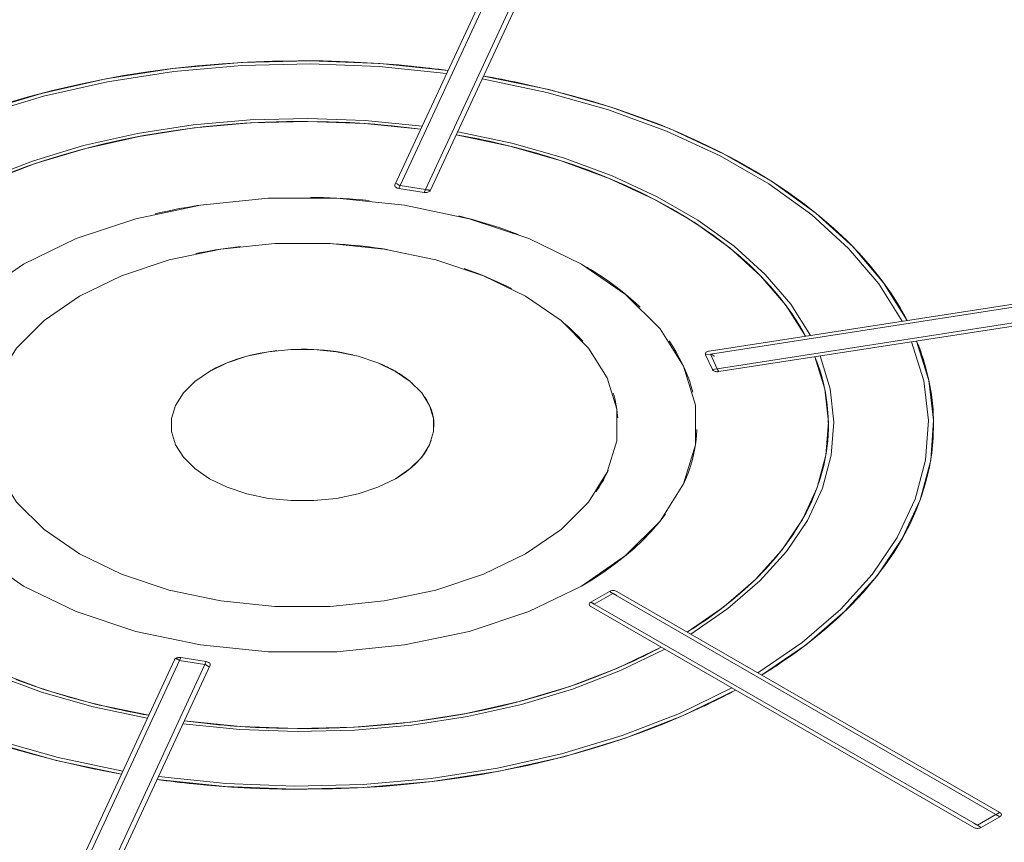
# Model space of a CAD drawing. Header units: millimetres. Extents: x 567 to 934, y -1 to 364.
# Tile 348 of 656: x 735.002 to 735.461, y 8.436 to 8.82. Entities that reach past the tile are written whole.
import ezdxf

# ---------------------------------------------------------------- set-up
doc = ezdxf.new("R2010")
doc.units = ezdxf.units.MM
doc.header["$MEASUREMENT"] = 0
doc.layers.add('G-IMPT', color=8, linetype='Continuous', lineweight=13)

msp = doc.modelspace()

# ---------------------------------------------------------------- linework, layer by layer
at = {"layer": 'G-IMPT', "lineweight": 5}
for p, q in [((735.24218, 8.88345), (735.17688, 8.74275)), ((735.24218, 8.88345), (735.17688, 8.74275)), ((735.17923, 8.74233), (735.24453, 8.88304)), ((735.25636, 8.88121), (735.19106, 8.7405)), ((735.19345, 8.74019), (735.25875, 8.88089)), ((735.25875, 8.88089), (735.19345, 8.74019)), ((735.17923, 8.74233), (735.17862, 8.74102)), ((735.17862, 8.74102), (735.19045, 8.73919)), ((735.19045, 8.73919), (735.17862, 8.74102)), ((735.17862, 8.74102), (735.19045, 8.73919)), ((735.19106, 8.7405), (735.17923, 8.74233)), ((735.19045, 8.73919), (735.19106, 8.7405)), ((735.56694, 8.70295), (735.32324, 8.66525)), ((735.56694, 8.70295), (735.32324, 8.66525)), ((735.32379, 8.66387), (735.56749, 8.70157)), ((735.57066, 8.69474), (735.32696, 8.65704)), ((735.32768, 8.65569), (735.57138, 8.69339)), ((735.57138, 8.69339), (735.32768, 8.65569)), ((735.32379, 8.66387), (735.32151, 8.66352)), ((735.32151, 8.66352), (735.32468, 8.65669)), ((735.32151, 8.66352), (735.32468, 8.65669)), ((735.32151, 8.66352), (735.32468, 8.65669)), ((735.32696, 8.65704), (735.32379, 8.66387)), ((735.32468, 8.65669), (735.32696, 8.65704)), ((735.27671, 8.55332), (735.26805, 8.54832)), ((735.27671, 8.55332), (735.26805, 8.54832)), ((735.27671, 8.55332), (735.26805, 8.54832)), ((735.26971, 8.54736), (735.27837, 8.55236)), ((735.27837, 8.55236), (735.27671, 8.55332)), ((735.27837, 8.55236), (735.45677, 8.44936)), ((735.45857, 8.45032), (735.28017, 8.55332)), ((735.45857, 8.45032), (735.28017, 8.55332)), ((735.26805, 8.54832), (735.26971, 8.54736)), ((735.26805, 8.54632), (735.44645, 8.44332)), ((735.44645, 8.44332), (735.26805, 8.54632)), ((735.44811, 8.44436), (735.26971, 8.54736)), ((735.07418, 8.52146), (735.00888, 8.38076)), ((735.00888, 8.38076), (735.07418, 8.52146)), ((735.01127, 8.38044), (735.07657, 8.52114)), ((735.07718, 8.52246), (735.07657, 8.52114)), ((735.07657, 8.52114), (735.0884, 8.51931)), ((735.08901, 8.52063), (735.07718, 8.52246)), ((735.08901, 8.52063), (735.07718, 8.52246)), ((735.08901, 8.52063), (735.07718, 8.52246)), ((735.0884, 8.51931), (735.08901, 8.52063)), ((735.0884, 8.51931), (735.0231, 8.37861)), ((735.02544, 8.37819), (735.09074, 8.51889)), ((735.02544, 8.37819), (735.09074, 8.51889)), ((735.45677, 8.44936), (735.44811, 8.44436)), ((735.44991, 8.44332), (735.45857, 8.44832)), ((735.44991, 8.44332), (735.45857, 8.44832)), ((735.44991, 8.44332), (735.45857, 8.44832)), ((735.45857, 8.44832), (735.45677, 8.44936)), ((735.44811, 8.44436), (735.44991, 8.44332))]:
    msp.add_line(p, q, dxfattribs=at)
for points in [[(735.20158, 8.79596), (735.16981, 8.79925), (735.1376, 8.80052), (735.10535, 8.79973), (735.07344, 8.79691), (735.04226, 8.79209), (735.01219, 8.78532), (734.98358, 8.77669), (734.95678, 8.7663), (734.93212, 8.75427)], [(735.20158, 8.79596), (735.19008, 8.79739), (735.1785, 8.79856), (735.16685, 8.79945), (735.15514, 8.80008), (735.1434, 8.80044), (735.13165, 8.80052), (735.11989, 8.80034), (735.10816, 8.79988), (735.09648, 8.79915), (735.08485, 8.79816), (735.07329, 8.79689), (735.06184, 8.79536), (735.0505, 8.79357), (735.0393, 8.79152), (735.02824, 8.78921), (735.01736, 8.78664), (735.00666, 8.78383), (734.99616, 8.78077)], [(735.20094, 8.79459), (735.16945, 8.79785), (735.13753, 8.7991), (735.10556, 8.79832), (735.07394, 8.79553), (735.04303, 8.79075), (735.01322, 8.78404), (734.98486, 8.77548), (734.9583, 8.76519), (734.93385, 8.75327)], [(735.20158, 8.79596), (735.19946, 8.79624), (735.19733, 8.79652), (735.1952, 8.79679), (735.19307, 8.79704), (735.19094, 8.79729), (735.1888, 8.79753), (735.18666, 8.79776), (735.18452, 8.79799), (735.18237, 8.7982)], [(735.41303, 8.67914), (735.40218, 8.69652), (735.38809, 8.7131), (735.37094, 8.7287), (735.35093, 8.74311), (735.3283, 8.75618), (735.30334, 8.76773), (735.27633, 8.77763), (735.2476, 8.78576), (735.2175, 8.79203)], [(735.4154, 8.67951), (735.4118, 8.68597), (735.40776, 8.69235), (735.40328, 8.69862), (735.39837, 8.70479), (735.39303, 8.71084), (735.38728, 8.71676), (735.38113, 8.72254), (735.37458, 8.72818), (735.36764, 8.73366), (735.36033, 8.73897), (735.35266, 8.74412), (735.34464, 8.74908), (735.33628, 8.75385), (735.32759, 8.75843), (735.3186, 8.7628), (735.30931, 8.76696), (735.29974, 8.7709), (735.28991, 8.77462), (735.27982, 8.77811), (735.2695, 8.78137), (735.25897, 8.78438), (735.24823, 8.78714), (735.23731, 8.78966), (735.22623, 8.79192), (735.21814, 8.7934)], [(735.4154, 8.67951), (735.40445, 8.69704), (735.39024, 8.71378), (735.37294, 8.72951), (735.35276, 8.74405), (735.32993, 8.75723), (735.30474, 8.76889), (735.27749, 8.77887), (735.24851, 8.78708), (735.21814, 8.7934)], [(735.23671, 8.78979), (735.23467, 8.79023), (735.23262, 8.79065), (735.23057, 8.79107), (735.22851, 8.79148), (735.22644, 8.79188), (735.22438, 8.79227), (735.2223, 8.79266), (735.22022, 8.79303), (735.21814, 8.7934)], [(735.18953, 8.76999), (735.16306, 8.77266), (735.13625, 8.77365), (735.10941, 8.77296), (735.08285, 8.7706), (735.0569, 8.76658), (735.03186, 8.76097), (735.00801, 8.75381), (734.98565, 8.74521), (734.96504, 8.73526)], [(735.18889, 8.76862), (735.1627, 8.77126), (735.13617, 8.77224), (735.10962, 8.77155), (735.08335, 8.76921), (735.05767, 8.76524), (735.03289, 8.75968), (735.0093, 8.75261), (734.98717, 8.7441), (734.96678, 8.73426)], [(734.99745, 8.74831), (735.0057, 8.75136), (735.01415, 8.75422), (735.02279, 8.75689), (735.03161, 8.75935), (735.0406, 8.7616), (735.04973, 8.76365), (735.059, 8.76549), (735.06839, 8.76711), (735.07788, 8.76851), (735.08746, 8.76969), (735.09711, 8.77065), (735.10683, 8.77138), (735.11659, 8.77189), (735.12637, 8.77218), (735.13617, 8.77224), (735.14596, 8.77207), (735.15573, 8.77168), (735.16547, 8.77106), (735.17516, 8.77022), (735.18478, 8.76915), (735.18889, 8.76862)], [(735.18889, 8.76862), (735.18624, 8.76897), (735.18358, 8.7693), (735.18092, 8.76961), (735.17825, 8.7699), (735.17557, 8.77017), (735.17289, 8.77043), (735.17021, 8.77068), (735.16752, 8.7709), (735.16482, 8.77111)], [(735.20545, 8.76606), (735.21476, 8.7643), (735.22394, 8.76232), (735.23298, 8.76014), (735.24186, 8.75774), (735.25056, 8.75515), (735.25908, 8.75235), (735.2674, 8.74936), (735.2755, 8.74619), (735.28338, 8.74282), (735.29101, 8.73928), (735.2984, 8.73556), (735.30552, 8.73168), (735.31237, 8.72763), (735.31893, 8.72343), (735.3252, 8.71909), (735.33116, 8.7146), (735.33681, 8.70997), (735.34213, 8.70522), (735.34711, 8.70035), (735.35176, 8.69537), (735.35605, 8.69029), (735.36, 8.68511), (735.36357, 8.67985), (735.36679, 8.6745), (735.36805, 8.67218)], [(735.22845, 8.76126), (735.22593, 8.76186), (735.22341, 8.76244), (735.22088, 8.76301), (735.21833, 8.76356), (735.21577, 8.76409), (735.21321, 8.76461), (735.21063, 8.76511), (735.20805, 8.76559), (735.20545, 8.76606)], [(735.36805, 8.67218), (735.35891, 8.6866), (735.34712, 8.70035), (735.33281, 8.71329), (735.31616, 8.72525), (735.29736, 8.7361), (735.27664, 8.74571), (735.25424, 8.75397), (735.23041, 8.76078), (735.20545, 8.76606)], [(735.37042, 8.67255), (735.36119, 8.68712), (735.34927, 8.70102), (735.33482, 8.7141), (735.31799, 8.72619), (735.29899, 8.73716), (735.27805, 8.74687), (735.2554, 8.75522), (735.23132, 8.7621), (735.20609, 8.76743)], [(735.17688, 8.74275), (735.17681, 8.74251), (735.17681, 8.74226), (735.17688, 8.74202), (735.17703, 8.74179), (735.17724, 8.74158), (735.17752, 8.74139), (735.17785, 8.74123), (735.17821, 8.7411), (735.17862, 8.74102)], [(735.17688, 8.74275), (735.17681, 8.74251), (735.17681, 8.74226), (735.17688, 8.74202), (735.17703, 8.74179), (735.17724, 8.74158), (735.17752, 8.74139), (735.17785, 8.74123), (735.17821, 8.7411), (735.17862, 8.74102)], [(735.17752, 8.74339), (735.17752, 8.74337), (735.17756, 8.74335), (735.17761, 8.74331), (735.17768, 8.74326), (735.17775, 8.74321), (735.17783, 8.74316), (735.17791, 8.74311), (735.17799, 8.74306), (735.17806, 8.74302), (735.17813, 8.74297), (735.17819, 8.74294), (735.17825, 8.7429), (735.1783, 8.74287), (735.17835, 8.74284), (735.17839, 8.74282), (735.17843, 8.74279), (735.17847, 8.74277), (735.1785, 8.74275), (735.17853, 8.74273), (735.17856, 8.74272), (735.17858, 8.7427), (735.17861, 8.74269), (735.17863, 8.74267), (735.17865, 8.74266), (735.17867, 8.74265), (735.17869, 8.74264), (735.17871, 8.74263), (735.17872, 8.74262), (735.17874, 8.74261), (735.17875, 8.7426), (735.17876, 8.74259), (735.17878, 8.74259), (735.17879, 8.74258), (735.1788, 8.74257), (735.17881, 8.74257), (735.17882, 8.74256), (735.17883, 8.74255), (735.17884, 8.74255), (735.17885, 8.74254), (735.17886, 8.74254), (735.17886, 8.74253), (735.17887, 8.74253), (735.17888, 8.74253), (735.17889, 8.74252), (735.17889, 8.74252), (735.1789, 8.74251), (735.1789, 8.74251), (735.17891, 8.74251), (735.17892, 8.7425), (735.17892, 8.7425), (735.17893, 8.7425), (735.17893, 8.7425), (735.17894, 8.74249), (735.17894, 8.74249), (735.17895, 8.74249), (735.17895, 8.74248), (735.17895, 8.74248), (735.17896, 8.74248), (735.17896, 8.74248), (735.17897, 8.74247), (735.17897, 8.74247), (735.17897, 8.74247), (735.17898, 8.74247), (735.17898, 8.74247), (735.17898, 8.74246), (735.17899, 8.74246), (735.17899, 8.74246), (735.17899, 8.74246), (735.179, 8.74246), (735.179, 8.74246), (735.179, 8.74245), (735.179, 8.74245), (735.17901, 8.74245), (735.17901, 8.74245), (735.17901, 8.74245), (735.17901, 8.74245), (735.17902, 8.74245), (735.17902, 8.74244), (735.17902, 8.74244), (735.17902, 8.74244), (735.17903, 8.74244), (735.17903, 8.74244), (735.17903, 8.74244), (735.17903, 8.74244), (735.17903, 8.74244), (735.17904, 8.74243), (735.17904, 8.74243), (735.17904, 8.74243), (735.17904, 8.74243), (735.17904, 8.74243), (735.17907, 8.74241), (735.17909, 8.7424), (735.17911, 8.74239), (735.17912, 8.74239), (735.17913, 8.74238), (735.17914, 8.74238), (735.17915, 8.74237), (735.17915, 8.74237), (735.17916, 8.74236), (735.17917, 8.74236), (735.17917, 8.74236), (735.17918, 8.74235), (735.17918, 8.74235)], [(735.19045, 8.73919), (735.19087, 8.73915), (735.19129, 8.73915), (735.19171, 8.73919), (735.19212, 8.73927), (735.19249, 8.7394), (735.19281, 8.73956), (735.19309, 8.73975), (735.1933, 8.73996), (735.19345, 8.74019)], [(735.19045, 8.73919), (735.19087, 8.73915), (735.19129, 8.73915), (735.19171, 8.73919), (735.19212, 8.73927), (735.19249, 8.7394), (735.19281, 8.73956), (735.19309, 8.73975), (735.1933, 8.73996), (735.19345, 8.74019)], [(735.19106, 8.7405), (735.19106, 8.7405), (735.19107, 8.7405), (735.19108, 8.7405), (735.19109, 8.7405), (735.1911, 8.7405), (735.19111, 8.7405), (735.19112, 8.74049), (735.19113, 8.74049), (735.19115, 8.74049), (735.19116, 8.74049), (735.19118, 8.74048), (735.19121, 8.74048), (735.19125, 8.74047), (735.19125, 8.74047), (735.19125, 8.74047), (735.19126, 8.74047), (735.19126, 8.74047), (735.19126, 8.74047), (735.19126, 8.74047), (735.19127, 8.74047), (735.19127, 8.74047), (735.19127, 8.74047), (735.19128, 8.74047), (735.19128, 8.74047), (735.19128, 8.74047), (735.19129, 8.74047), (735.19129, 8.74047), (735.19129, 8.74047), (735.1913, 8.74047), (735.1913, 8.74047), (735.1913, 8.74047), (735.19131, 8.74047), (735.19131, 8.74047), (735.19131, 8.74046), (735.19132, 8.74046), (735.19132, 8.74046), (735.19133, 8.74046), (735.19133, 8.74046), (735.19134, 8.74046), (735.19134, 8.74046), (735.19134, 8.74046), (735.19135, 8.74046), (735.19135, 8.74046), (735.19136, 8.74046), (735.19137, 8.74046), (735.19137, 8.74046), (735.19138, 8.74046), (735.19138, 8.74045), (735.19139, 8.74045), (735.1914, 8.74045), (735.1914, 8.74045), (735.19141, 8.74045), (735.19142, 8.74045), (735.19142, 8.74045), (735.19143, 8.74045), (735.19144, 8.74045), (735.19145, 8.74044), (735.19146, 8.74044), (735.19147, 8.74044), (735.19148, 8.74044), (735.19149, 8.74044), (735.1915, 8.74044), (735.19151, 8.74044), (735.19152, 8.74043), (735.19153, 8.74043), (735.19154, 8.74043), (735.19156, 8.74043), (735.19157, 8.74043), (735.19158, 8.74042), (735.1916, 8.74042), (735.19162, 8.74042), (735.19163, 8.74042), (735.19165, 8.74041), (735.19167, 8.74041), (735.19169, 8.74041), (735.19171, 8.7404), (735.19174, 8.7404), (735.19176, 8.7404), (735.19179, 8.74039), (735.19182, 8.74039), (735.19185, 8.74038), (735.19188, 8.74038), (735.19192, 8.74037), (735.19196, 8.74037), (735.192, 8.74036), (735.19205, 8.74036), (735.1921, 8.74035), (735.19215, 8.74034), (735.19222, 8.74033), (735.19228, 8.74032), (735.19235, 8.74031), (735.19243, 8.7403), (735.19252, 8.74029), (735.19262, 8.74028), (735.19272, 8.74026), (735.19283, 8.74025), (735.19295, 8.74023), (735.19306, 8.74022), (735.19318, 8.74021), (735.19328, 8.7402), (735.19337, 8.74019), (735.19342, 8.74019), (735.19345, 8.74019)], [(735.26372, 8.55582), (735.2843, 8.56999), (735.30031, 8.586), (735.31126, 8.60337), (735.31683, 8.62158), (735.31683, 8.64007), (735.31126, 8.65828), (735.30031, 8.67565), (735.2843, 8.69166), (735.26372, 8.70582), (735.23919, 8.71771), (735.21145, 8.72695), (735.18136, 8.73328), (735.14982, 8.73649), (735.1178, 8.73649), (735.08626, 8.73328), (735.05617, 8.72695), (735.02844, 8.71771), (735.00391, 8.70582)], [(735.16478, 8.73537), (735.16178, 8.73565), (735.15876, 8.73591), (735.15574, 8.73613), (735.15272, 8.73633), (735.14969, 8.73649), (735.14665, 8.73663), (735.14361, 8.73674), (735.14057, 8.73682), (735.13753, 8.73687)], [(735.08748, 8.73346), (735.08496, 8.73307), (735.08246, 8.73266), (735.07996, 8.73223), (735.07748, 8.73178), (735.075, 8.73131), (735.07254, 8.73082), (735.07009, 8.73031), (735.06765, 8.72977), (735.06523, 8.72922)], [(735.23427, 8.71963), (735.23133, 8.72071), (735.22836, 8.72177), (735.22535, 8.72278), (735.22231, 8.72377), (735.21924, 8.72472), (735.21614, 8.72564), (735.21301, 8.72653), (735.20985, 8.72738), (735.20666, 8.7282)], [(735.23774, 8.57082), (735.2542, 8.58215), (735.26701, 8.59496), (735.27577, 8.60886), (735.28022, 8.62343), (735.28022, 8.63822), (735.27577, 8.65279), (735.26701, 8.66668), (735.2542, 8.67949), (735.23774, 8.69082), (735.21811, 8.70033), (735.19592, 8.70773), (735.17185, 8.71279), (735.14662, 8.71535), (735.121, 8.71535), (735.09577, 8.71279), (735.0717, 8.70773), (735.04951, 8.70033), (735.02989, 8.69082)], [(735.10487, 8.71402), (735.10253, 8.71373), (735.1002, 8.71343), (735.09788, 8.7131), (735.09557, 8.71275), (735.09327, 8.71239), (735.09098, 8.71199), (735.0887, 8.71158), (735.08644, 8.71115), (735.08418, 8.71069)], [(735.17323, 8.71257), (735.17047, 8.713), (735.16769, 8.71339), (735.1649, 8.71376), (735.1621, 8.71409), (735.15929, 8.71439), (735.15647, 8.71466), (735.15364, 8.7149), (735.15081, 8.71511), (735.14797, 8.71528)], [(735.00391, 8.70582), (734.98332, 8.69166), (734.96731, 8.67565), (734.95636, 8.65828), (734.9508, 8.64007), (734.9508, 8.62158), (734.95636, 8.60337), (734.96731, 8.586), (734.98332, 8.56999), (735.00391, 8.55582), (735.02844, 8.54394), (735.05617, 8.5347), (735.08626, 8.52837), (735.1178, 8.52516), (735.14982, 8.52516), (735.18136, 8.52837), (735.21145, 8.5347), (735.23919, 8.54394), (735.26372, 8.55582)], [(735.23122, 8.69437), (735.22891, 8.69552), (735.22656, 8.69665), (735.22417, 8.69775), (735.22174, 8.69882), (735.21927, 8.69986), (735.21676, 8.70087), (735.21422, 8.70185), (735.21165, 8.7028), (735.20904, 8.70372)], [(735.26887, 8.70273), (735.26858, 8.70291), (735.2683, 8.70308), (735.26802, 8.70326), (735.26773, 8.70343), (735.26745, 8.70361), (735.26716, 8.70378), (735.26687, 8.70396), (735.26658, 8.70413), (735.2663, 8.7043)], [(735.29106, 8.68567), (735.28889, 8.68769), (735.28665, 8.68968), (735.28433, 8.69164), (735.28193, 8.69357), (735.27946, 8.69547), (735.27692, 8.69733), (735.27431, 8.69917), (735.27162, 8.70096), (735.26887, 8.70273)], [(735.02989, 8.69082), (735.01342, 8.67949), (735.00061, 8.66668), (734.99185, 8.65279), (734.9874, 8.63822), (734.9874, 8.62343), (734.99185, 8.60886), (735.00061, 8.59496), (735.01342, 8.58215), (735.02989, 8.57082), (735.04951, 8.56132), (735.0717, 8.55392), (735.09577, 8.54886), (735.121, 8.54629), (735.14662, 8.54629), (735.17185, 8.54886), (735.19592, 8.55392), (735.21811, 8.56132), (735.23774, 8.57082)], [(735.4154, 8.67951), (735.41476, 8.68071), (735.41412, 8.68191), (735.41345, 8.68311), (735.41277, 8.6843), (735.41208, 8.6855), (735.41137, 8.68668), (735.41065, 8.68787), (735.40991, 8.68905), (735.40915, 8.69023)], [(735.36805, 8.67218), (735.36724, 8.67368), (735.3664, 8.67518), (735.36554, 8.67666), (735.36464, 8.67814), (735.36372, 8.67962), (735.36277, 8.68109), (735.36179, 8.68255), (735.36078, 8.68401), (735.35974, 8.68546)], [(735.26429, 8.66988), (735.26345, 8.6708), (735.26259, 8.67171), (735.26171, 8.67262), (735.26082, 8.67353), (735.2599, 8.67442), (735.25896, 8.67531), (735.25801, 8.6762), (735.25703, 8.67707), (735.25604, 8.67794)], [(735.3156, 8.64613), (735.31485, 8.64884), (735.31398, 8.65155), (735.31299, 8.65424), (735.31188, 8.65691), (735.31065, 8.65956), (735.3093, 8.6622), (735.30783, 8.66482), (735.30625, 8.66741), (735.30455, 8.66998)], [(735.3459, 8.51537), (735.36654, 8.52949), (735.38437, 8.54483), (735.39919, 8.5612), (735.41081, 8.57841), (735.41909, 8.59625), (735.42393, 8.61451), (735.42528, 8.63297), (735.42312, 8.6514), (735.41747, 8.66958)], [(735.34763, 8.51437), (735.35553, 8.5194), (735.36307, 8.52461), (735.37024, 8.52999), (735.37704, 8.53553), (735.38344, 8.54122), (735.38945, 8.54706), (735.39505, 8.55303), (735.40023, 8.55912), (735.40498, 8.56533), (735.4093, 8.57164), (735.41318, 8.57805), (735.41661, 8.58454), (735.41959, 8.59111), (735.42211, 8.59774), (735.42417, 8.60442), (735.42577, 8.61114), (735.4269, 8.6179), (735.42756, 8.62468), (735.42775, 8.63146), (735.42747, 8.63825), (735.42672, 8.64502), (735.4255, 8.65177), (735.42382, 8.65849), (735.42167, 8.66517), (735.41983, 8.66995)], [(735.34763, 8.51437), (735.36846, 8.52861), (735.38646, 8.54408), (735.40141, 8.5606), (735.41313, 8.57797), (735.42149, 8.59597), (735.42637, 8.61439), (735.42773, 8.63301), (735.42554, 8.6516), (735.41983, 8.66995)], [(735.42371, 8.65886), (735.42335, 8.6601), (735.42296, 8.66134), (735.42256, 8.66257), (735.42215, 8.66381), (735.42172, 8.66504), (735.42127, 8.66627), (735.42081, 8.6675), (735.42033, 8.66872), (735.41983, 8.66995)], [(735.17711, 8.60582), (735.18398, 8.61055), (735.18931, 8.61588), (735.19296, 8.62167), (735.19482, 8.62774), (735.19482, 8.63391), (735.19296, 8.63998), (735.18931, 8.64577), (735.18398, 8.6511), (735.17711, 8.65582), (735.16894, 8.65979), (735.15969, 8.66287), (735.14966, 8.66498), (735.13915, 8.66605), (735.12848, 8.66605), (735.11796, 8.66498), (735.10793, 8.66287), (735.09869, 8.65979), (735.09051, 8.65582)], [(735.12185, 8.6655), (735.11795, 8.66497), (735.11412, 8.6643), (735.11037, 8.66349), (735.10672, 8.66253), (735.10319, 8.66144), (735.09979, 8.66022), (735.09653, 8.65887), (735.09344, 8.65741), (735.09051, 8.65582)], [(735.15727, 8.66348), (735.15471, 8.66406), (735.15211, 8.66456), (735.14947, 8.665), (735.14681, 8.66537), (735.14411, 8.66568), (735.14139, 8.66591), (735.13866, 8.66607), (735.13592, 8.66616), (735.13318, 8.66618)], [(735.37249, 8.66262), (735.3745, 8.65709), (735.37613, 8.65151), (735.37737, 8.6459), (735.37822, 8.64026), (735.37867, 8.63461), (735.37874, 8.62896), (735.37842, 8.6233), (735.3777, 8.61766), (735.37659, 8.61204), (735.3751, 8.60645), (735.37322, 8.6009), (735.37095, 8.5954), (735.36831, 8.58995), (735.36529, 8.58457), (735.3619, 8.57926), (735.35815, 8.57404), (735.35403, 8.5689), (735.34957, 8.56387), (735.34476, 8.55894), (735.33961, 8.55413), (735.33413, 8.54944), (735.32834, 8.54488), (735.32223, 8.54045), (735.31582, 8.53618), (735.31297, 8.53438)], [(735.31297, 8.53438), (735.33002, 8.54616), (735.34475, 8.55894), (735.35701, 8.57256), (735.36663, 8.58686), (735.37351, 8.60169), (735.37756, 8.61685), (735.37875, 8.63219), (735.37705, 8.6475), (735.37249, 8.66262)], [(735.31471, 8.53338), (735.33194, 8.54528), (735.34684, 8.55819), (735.35923, 8.57196), (735.36895, 8.58642), (735.37591, 8.6014), (735.38, 8.61673), (735.3812, 8.63223), (735.37948, 8.64771), (735.37486, 8.66299)], [(735.32324, 8.66525), (735.32284, 8.66517), (735.32247, 8.66505), (735.32214, 8.66489), (735.32187, 8.6647), (735.32166, 8.66448), (735.32151, 8.66425), (735.32144, 8.66401), (735.32144, 8.66376), (735.32151, 8.66352)], [(735.32324, 8.66525), (735.32284, 8.66517), (735.32247, 8.66505), (735.32214, 8.66489), (735.32187, 8.6647), (735.32166, 8.66448), (735.32151, 8.66425), (735.32144, 8.66401), (735.32144, 8.66376), (735.32151, 8.66352)], [(735.32561, 8.66289), (735.3256, 8.6629), (735.32557, 8.66293), (735.32552, 8.66297), (735.32545, 8.66301), (735.32537, 8.66306), (735.32529, 8.66312), (735.32521, 8.66317), (735.32514, 8.66321), (735.32506, 8.66326), (735.325, 8.6633), (735.32494, 8.66334), (735.32488, 8.66337), (735.32483, 8.6634), (735.32478, 8.66343), (735.32474, 8.66346), (735.3247, 8.66348), (735.32466, 8.6635), (735.32463, 8.66352), (735.3246, 8.66354), (735.32457, 8.66356), (735.32454, 8.66357), (735.32452, 8.66359), (735.3245, 8.6636), (735.32448, 8.66361), (735.32446, 8.66362), (735.32444, 8.66364), (735.32442, 8.66365), (735.3244, 8.66365), (735.32439, 8.66366), (735.32438, 8.66367), (735.32436, 8.66368), (735.32435, 8.66369), (735.32434, 8.66369), (735.32433, 8.6637), (735.32432, 8.66371), (735.32431, 8.66371), (735.3243, 8.66372), (735.32429, 8.66372), (735.32428, 8.66373), (735.32427, 8.66373), (735.32426, 8.66374), (735.32426, 8.66374), (735.32425, 8.66375), (735.32424, 8.66375), (735.32423, 8.66375), (735.32423, 8.66376), (735.32422, 8.66376), (735.32422, 8.66377), (735.32421, 8.66377), (735.32421, 8.66377), (735.3242, 8.66378), (735.32419, 8.66378), (735.32419, 8.66378), (735.32419, 8.66378), (735.32418, 8.66379), (735.32418, 8.66379), (735.32417, 8.66379), (735.32417, 8.66379), (735.32416, 8.6638), (735.32416, 8.6638), (735.32416, 8.6638), (735.32415, 8.6638), (735.32415, 8.6638), (735.32415, 8.66381), (735.32414, 8.66381), (735.32414, 8.66381), (735.32414, 8.66381), (735.32413, 8.66381), (735.32413, 8.66382), (735.32413, 8.66382), (735.32412, 8.66382), (735.32412, 8.66382), (735.32412, 8.66382), (735.32412, 8.66382), (735.32411, 8.66382), (735.32411, 8.66383), (735.32411, 8.66383), (735.32411, 8.66383), (735.3241, 8.66383), (735.3241, 8.66383), (735.3241, 8.66383), (735.3241, 8.66383), (735.3241, 8.66384), (735.32409, 8.66384), (735.32409, 8.66384), (735.32409, 8.66384), (735.32409, 8.66384), (735.32409, 8.66384), (735.32408, 8.66384), (735.32408, 8.66384), (735.32406, 8.66386), (735.32404, 8.66387), (735.32402, 8.66388), (735.32401, 8.66389), (735.324, 8.66389), (735.32399, 8.6639), (735.32398, 8.6639), (735.32397, 8.66391), (735.32397, 8.66391), (735.32396, 8.66391), (735.32395, 8.66392), (735.32395, 8.66392), (735.32394, 8.66392)], [(735.37679, 8.64873), (735.37643, 8.65028), (735.37604, 8.65184), (735.37562, 8.65339), (735.37518, 8.65493), (735.3747, 8.65648), (735.37419, 8.65802), (735.37365, 8.65956), (735.37309, 8.66109), (735.37249, 8.66262)], [(735.17878, 8.65482), (735.17778, 8.65544), (735.17675, 8.65603), (735.17569, 8.65662), (735.17462, 8.65719), (735.17351, 8.65774), (735.17239, 8.65828), (735.17125, 8.65881), (735.17008, 8.65931), (735.16889, 8.6598)], [(735.09051, 8.65582), (735.08365, 8.6511), (735.07831, 8.64577), (735.07466, 8.63998), (735.07281, 8.63391), (735.07281, 8.62774), (735.07466, 8.62167), (735.07831, 8.61588), (735.08365, 8.61055), (735.09051, 8.60582), (735.09869, 8.60186), (735.10793, 8.59878), (735.11796, 8.59667), (735.12848, 8.5956), (735.13915, 8.5956), (735.14966, 8.59667), (735.15969, 8.59878), (735.16894, 8.60186), (735.17711, 8.60582)], [(735.18509, 8.65015), (735.18446, 8.6507), (735.18381, 8.65124), (735.18314, 8.65178), (735.18245, 8.6523), (735.18175, 8.65282), (735.18103, 8.65334), (735.1803, 8.65384), (735.17955, 8.65434), (735.17878, 8.65482)], [(735.32468, 8.65669), (735.32483, 8.65646), (735.32504, 8.65625), (735.32531, 8.65606), (735.32564, 8.6559), (735.32601, 8.65577), (735.32641, 8.65569), (735.32683, 8.65565), (735.32726, 8.65565), (735.32768, 8.65569)], [(735.32468, 8.65669), (735.32483, 8.65646), (735.32504, 8.65625), (735.32531, 8.65606), (735.32564, 8.6559), (735.32601, 8.65577), (735.32641, 8.65569), (735.32683, 8.65565), (735.32726, 8.65565), (735.32768, 8.65569)], [(735.32696, 8.65704), (735.32696, 8.65704), (735.32696, 8.65703), (735.32696, 8.65703), (735.32696, 8.65702), (735.32697, 8.65702), (735.32697, 8.65701), (735.32697, 8.65701), (735.32698, 8.657), (735.32698, 8.65699), (735.32699, 8.65698), (735.32699, 8.65697), (735.327, 8.65695), (735.32701, 8.65693), (735.32701, 8.65693), (735.32701, 8.65693), (735.32701, 8.65693), (735.32701, 8.65693), (735.32701, 8.65692), (735.32701, 8.65692), (735.32701, 8.65692), (735.32701, 8.65692), (735.32701, 8.65692), (735.32702, 8.65692), (735.32702, 8.65691), (735.32702, 8.65691), (735.32702, 8.65691), (735.32702, 8.65691), (735.32702, 8.65691), (735.32702, 8.6569), (735.32702, 8.6569), (735.32702, 8.6569), (735.32702, 8.6569), (735.32702, 8.6569), (735.32703, 8.65689), (735.32703, 8.65689), (735.32703, 8.65689), (735.32703, 8.65689), (735.32703, 8.65688), (735.32703, 8.65688), (735.32703, 8.65688), (735.32703, 8.65688), (735.32704, 8.65687), (735.32704, 8.65687), (735.32704, 8.65687), (735.32704, 8.65686), (735.32704, 8.65686), (735.32704, 8.65686), (735.32704, 8.65685), (735.32705, 8.65685), (735.32705, 8.65685), (735.32705, 8.65684), (735.32705, 8.65684), (735.32705, 8.65683), (735.32706, 8.65683), (735.32706, 8.65683), (735.32706, 8.65682), (735.32706, 8.65682), (735.32706, 8.65681), (735.32707, 8.65681), (735.32707, 8.6568), (735.32707, 8.6568), (735.32708, 8.65679), (735.32708, 8.65678), (735.32708, 8.65678), (735.32708, 8.65677), (735.32709, 8.65676), (735.32709, 8.65675), (735.3271, 8.65675), (735.3271, 8.65674), (735.3271, 8.65673), (735.32711, 8.65672), (735.32711, 8.65671), (735.32712, 8.6567), (735.32712, 8.65669), (735.32713, 8.65668), (735.32714, 8.65666), (735.32714, 8.65665), (735.32715, 8.65664), (735.32716, 8.65662), (735.32717, 8.6566), (735.32717, 8.65659), (735.32718, 8.65657), (735.32719, 8.65655), (735.3272, 8.65652), (735.32722, 8.6565), (735.32723, 8.65647), (735.32724, 8.65644), (735.32726, 8.65641), (735.32728, 8.65638), (735.3273, 8.65634), (735.32732, 8.6563), (735.32734, 8.65625), (735.32737, 8.6562), (735.3274, 8.65615), (735.32743, 8.65609), (735.32746, 8.65603), (735.3275, 8.65596), (735.32753, 8.6559), (735.32757, 8.65583), (735.32761, 8.65578), (735.32764, 8.65573), (735.32766, 8.6557), (735.32768, 8.65569)], [(735.19503, 8.62983), (735.19504, 8.63142), (735.19493, 8.63301), (735.1947, 8.6346), (735.19434, 8.63618), (735.19387, 8.63775), (735.19326, 8.6393), (735.19254, 8.64084), (735.1917, 8.64235), (735.19075, 8.64384)], [(735.28067, 8.63416), (735.28056, 8.63545), (735.28043, 8.63673), (735.28025, 8.63802), (735.28005, 8.6393), (735.27981, 8.64058), (735.27953, 8.64186), (735.27923, 8.64314), (735.27889, 8.64441), (735.27851, 8.64568)], [(735.31094, 8.60267), (735.31221, 8.60551), (735.31336, 8.60836), (735.31436, 8.61123), (735.31523, 8.61411), (735.31596, 8.61701), (735.31655, 8.61992), (735.317, 8.62283), (735.31731, 8.62575), (735.31749, 8.62868)], [(735.17711, 8.60582), (735.17981, 8.60748), (735.18232, 8.60924), (735.18462, 8.61109), (735.18671, 8.61302), (735.18859, 8.61502), (735.19024, 8.61708), (735.19165, 8.61921), (735.19282, 8.62138), (735.19375, 8.62359)], [(735.27051, 8.59966), (735.27124, 8.60076), (735.27195, 8.60186), (735.27263, 8.60296), (735.27329, 8.60408), (735.27392, 8.60519), (735.27452, 8.60631), (735.27509, 8.60744), (735.27564, 8.60857), (735.27616, 8.60971)], [(734.89721, 8.5891), (734.90644, 8.57453), (734.91835, 8.56063), (734.93281, 8.54755), (734.94964, 8.53546), (734.96863, 8.52449), (734.98958, 8.51477), (735.01223, 8.50643), (735.03631, 8.49955), (735.06154, 8.49422)], [(734.89957, 8.58946), (734.90872, 8.57505), (734.92051, 8.5613), (734.93482, 8.54836), (734.95147, 8.5364), (734.97026, 8.52554), (734.99098, 8.51593), (735.01339, 8.50767), (735.03721, 8.50086), (735.06217, 8.49559)], [(735.26372, 8.55582), (735.26912, 8.55908), (735.27428, 8.56246), (735.27918, 8.56597), (735.28383, 8.5696), (735.2882, 8.57333), (735.29229, 8.57717), (735.29609, 8.58111), (735.29961, 8.58514), (735.30282, 8.58925)], [(734.85223, 8.58214), (734.86317, 8.56461), (734.87738, 8.54787), (734.89468, 8.53214), (734.91487, 8.51759), (734.93769, 8.50442), (734.96288, 8.49276), (734.99014, 8.48277), (735.01912, 8.47457), (735.04949, 8.46825)], [(734.8546, 8.5825), (734.86545, 8.56513), (734.87954, 8.54854), (734.89669, 8.53295), (734.9167, 8.51853), (734.93932, 8.50547), (734.96429, 8.49392), (734.9913, 8.48402), (735.02002, 8.47588), (735.05012, 8.46962)], [(735.28017, 8.55332), (735.27984, 8.55348), (735.27947, 8.55361), (735.27907, 8.55369), (735.27865, 8.55373), (735.27823, 8.55373), (735.27781, 8.55369), (735.2774, 8.55361), (735.27703, 8.55348), (735.27671, 8.55332)], [(735.28017, 8.55332), (735.27984, 8.55348), (735.27947, 8.55361), (735.27907, 8.55369), (735.27865, 8.55373), (735.27823, 8.55373), (735.27781, 8.55369), (735.2774, 8.55361), (735.27703, 8.55348), (735.27671, 8.55332)], [(735.28017, 8.55132), (735.28017, 8.55134), (735.28013, 8.55136), (735.28008, 8.5514), (735.28001, 8.55145), (735.27994, 8.5515), (735.27986, 8.55155), (735.27978, 8.5516), (735.2797, 8.55165), (735.27963, 8.55169), (735.27956, 8.55174), (735.2795, 8.55177), (735.27944, 8.55181), (735.27939, 8.55184), (735.27934, 8.55187), (735.2793, 8.55189), (735.27926, 8.55192), (735.27922, 8.55194), (735.27919, 8.55196), (735.27916, 8.55198), (735.27913, 8.55199), (735.27911, 8.55201), (735.27908, 8.55202), (735.27906, 8.55204), (735.27904, 8.55205), (735.27902, 8.55206), (735.279, 8.55207), (735.27898, 8.55208), (735.27897, 8.55209), (735.27895, 8.5521), (735.27894, 8.55211), (735.27893, 8.55212), (735.27891, 8.55212), (735.2789, 8.55213), (735.27889, 8.55214), (735.27888, 8.55214), (735.27887, 8.55215), (735.27886, 8.55216), (735.27885, 8.55216), (735.27884, 8.55217), (735.27883, 8.55217), (735.27883, 8.55218), (735.27882, 8.55218), (735.27881, 8.55218), (735.2788, 8.55219), (735.2788, 8.55219), (735.27879, 8.5522), (735.27879, 8.5522), (735.27878, 8.5522), (735.27877, 8.55221), (735.27877, 8.55221), (735.27876, 8.55221), (735.27876, 8.55221), (735.27875, 8.55222), (735.27875, 8.55222), (735.27874, 8.55222), (735.27874, 8.55223), (735.27874, 8.55223), (735.27873, 8.55223), (735.27873, 8.55223), (735.27872, 8.55224), (735.27872, 8.55224), (735.27872, 8.55224), (735.27871, 8.55224), (735.27871, 8.55224), (735.27871, 8.55225), (735.2787, 8.55225), (735.2787, 8.55225), (735.2787, 8.55225), (735.27869, 8.55225), (735.27869, 8.55225), (735.27869, 8.55226), (735.27869, 8.55226), (735.27868, 8.55226), (735.27868, 8.55226), (735.27868, 8.55226), (735.27868, 8.55226), (735.27867, 8.55226), (735.27867, 8.55227), (735.27867, 8.55227), (735.27867, 8.55227), (735.27866, 8.55227), (735.27866, 8.55227), (735.27866, 8.55227), (735.27866, 8.55227), (735.27866, 8.55227), (735.27865, 8.55228), (735.27865, 8.55228), (735.27865, 8.55228), (735.27865, 8.55228), (735.27865, 8.55228), (735.27862, 8.5523), (735.2786, 8.55231), (735.27858, 8.55232), (735.27857, 8.55232), (735.27856, 8.55233), (735.27855, 8.55233), (735.27854, 8.55234), (735.27854, 8.55234), (735.27853, 8.55235), (735.27852, 8.55235), (735.27852, 8.55235), (735.27851, 8.55236), (735.27851, 8.55236)], [(735.26805, 8.54832), (735.26777, 8.54813), (735.26756, 8.54792), (735.26741, 8.54769), (735.26734, 8.54745), (735.26734, 8.5472), (735.26741, 8.54696), (735.26756, 8.54673), (735.26777, 8.54651), (735.26805, 8.54632)], [(735.26805, 8.54832), (735.26777, 8.54813), (735.26756, 8.54792), (735.26741, 8.54769), (735.26734, 8.54745), (735.26734, 8.5472), (735.26741, 8.54696), (735.26756, 8.54673), (735.26777, 8.54651), (735.26805, 8.54632)], [(735.26985, 8.54736), (735.26984, 8.54736), (735.26983, 8.54737), (735.26983, 8.54737), (735.26982, 8.54738), (735.26981, 8.54738), (735.26981, 8.54738), (735.2698, 8.54739), (735.26979, 8.54739), (735.26978, 8.5474), (735.26977, 8.54741), (735.26975, 8.54742), (735.26973, 8.54743), (735.2697, 8.54744), (735.2697, 8.54744), (735.2697, 8.54744), (735.2697, 8.54745), (735.2697, 8.54745), (735.26969, 8.54745), (735.26969, 8.54745), (735.26969, 8.54745), (735.26969, 8.54745), (735.26969, 8.54745), (735.26968, 8.54745), (735.26968, 8.54746), (735.26968, 8.54746), (735.26968, 8.54746), (735.26967, 8.54746), (735.26967, 8.54746), (735.26967, 8.54746), (735.26967, 8.54746), (735.26966, 8.54747), (735.26966, 8.54747), (735.26966, 8.54747), (735.26966, 8.54747), (735.26965, 8.54747), (735.26965, 8.54747), (735.26965, 8.54748), (735.26964, 8.54748), (735.26964, 8.54748), (735.26964, 8.54748), (735.26963, 8.54748), (735.26963, 8.54749), (735.26963, 8.54749), (735.26962, 8.54749), (735.26962, 8.54749), (735.26961, 8.54749), (735.26961, 8.5475), (735.26961, 8.5475), (735.2696, 8.5475), (735.2696, 8.5475), (735.26959, 8.54751), (735.26959, 8.54751), (735.26958, 8.54751), (735.26958, 8.54752), (735.26957, 8.54752), (735.26956, 8.54752), (735.26956, 8.54753), (735.26955, 8.54753), (735.26954, 8.54753), (735.26954, 8.54754), (735.26953, 8.54754), (735.26952, 8.54755), (735.26951, 8.54755), (735.26951, 8.54756), (735.2695, 8.54756), (735.26949, 8.54757), (735.26948, 8.54757), (735.26947, 8.54758), (735.26946, 8.54758), (735.26945, 8.54759), (735.26943, 8.5476), (735.26942, 8.5476), (735.26941, 8.54761), (735.26939, 8.54762), (735.26938, 8.54763), (735.26936, 8.54764), (735.26934, 8.54765), (735.26933, 8.54766), (735.26931, 8.54767), (735.26928, 8.54768), (735.26926, 8.54769), (735.26924, 8.54771), (735.26921, 8.54772), (735.26918, 8.54774), (735.26915, 8.54776), (735.26911, 8.54778), (735.26908, 8.5478), (735.26904, 8.54782), (735.26899, 8.54785), (735.26894, 8.54787), (735.26889, 8.5479), (735.26883, 8.54794), (735.26876, 8.54797), (735.26869, 8.54801), (735.26861, 8.54805), (735.26853, 8.5481), (735.26844, 8.54814), (735.26835, 8.54819), (735.26827, 8.54823), (735.26818, 8.54827), (735.26812, 8.5483), (735.26807, 8.54832), (735.26805, 8.54832)], [(735.31297, 8.53438), (735.31482, 8.53554), (735.31664, 8.5367), (735.31843, 8.53788), (735.32021, 8.53907), (735.32196, 8.54027), (735.32369, 8.54148), (735.32539, 8.5427), (735.32708, 8.54393), (735.32873, 8.54518)], [(735.0781, 8.49166), (735.10457, 8.48899), (735.13138, 8.48799), (735.15822, 8.48868), (735.18477, 8.49105), (735.21073, 8.49507), (735.23577, 8.50068), (735.25961, 8.50783), (735.28197, 8.51643), (735.30258, 8.52638)], [(735.30085, 8.52738), (735.29355, 8.52361), (735.286, 8.52001), (735.2782, 8.51658), (735.27017, 8.51334), (735.26193, 8.51029), (735.25348, 8.50743), (735.24483, 8.50476), (735.23601, 8.5023), (735.22703, 8.50004), (735.2179, 8.498), (735.20863, 8.49616), (735.19924, 8.49454), (735.18975, 8.49314), (735.18017, 8.49196), (735.17051, 8.491), (735.1608, 8.49026), (735.15104, 8.48975), (735.14126, 8.48947), (735.13146, 8.48941), (735.12167, 8.48958), (735.11189, 8.48997), (735.10215, 8.49059), (735.09247, 8.49143), (735.08284, 8.4925), (735.07874, 8.49302)], [(735.07874, 8.49302), (735.10492, 8.49039), (735.13145, 8.48941), (735.15801, 8.49009), (735.18428, 8.49244), (735.20996, 8.49641), (735.23474, 8.50196), (735.25833, 8.50904), (735.28045, 8.51754), (735.30085, 8.52738)], [(735.28216, 8.51829), (735.28431, 8.51924), (735.28645, 8.52021), (735.28856, 8.5212), (735.29066, 8.5222), (735.29274, 8.52321), (735.2948, 8.52423), (735.29683, 8.52527), (735.29885, 8.52632), (735.30085, 8.52738)], [(735.07718, 8.52246), (735.07697, 8.52248), (735.07676, 8.5225), (735.07655, 8.5225), (735.07633, 8.5225), (735.07612, 8.52248), (735.07591, 8.52246), (735.07571, 8.52242), (735.07551, 8.52237), (735.07532, 8.52232), (735.07514, 8.52225), (735.07497, 8.52217), (735.07481, 8.52209), (735.07467, 8.522), (735.07454, 8.5219), (735.07442, 8.5218), (735.07433, 8.52169), (735.07424, 8.52157), (735.07418, 8.52146)], [(735.07718, 8.52246), (735.07676, 8.5225), (735.07633, 8.5225), (735.07591, 8.52246), (735.07551, 8.52237), (735.07514, 8.52225), (735.07481, 8.52209), (735.07454, 8.5219), (735.07433, 8.52169), (735.07418, 8.52146)], [(735.07661, 8.52113), (735.07661, 8.52113), (735.0766, 8.52114), (735.07659, 8.52114), (735.07659, 8.52114), (735.07658, 8.52115), (735.07657, 8.52115), (735.07657, 8.52116), (735.07656, 8.52116), (735.07655, 8.52117), (735.07653, 8.52117), (735.07652, 8.52118), (735.0765, 8.52119), (735.07647, 8.52121), (735.07647, 8.52121), (735.07647, 8.52121), (735.07647, 8.52121), (735.07646, 8.52121), (735.07646, 8.52122), (735.07646, 8.52122), (735.07646, 8.52122), (735.07646, 8.52122), (735.07645, 8.52122), (735.07645, 8.52122), (735.07645, 8.52122), (735.07645, 8.52122), (735.07644, 8.52123), (735.07644, 8.52123), (735.07644, 8.52123), (735.07644, 8.52123), (735.07643, 8.52123), (735.07643, 8.52123), (735.07643, 8.52123), (735.07643, 8.52124), (735.07642, 8.52124), (735.07642, 8.52124), (735.07642, 8.52124), (735.07641, 8.52124), (735.07641, 8.52124), (735.07641, 8.52125), (735.0764, 8.52125), (735.0764, 8.52125), (735.0764, 8.52125), (735.07639, 8.52125), (735.07639, 8.52126), (735.07639, 8.52126), (735.07638, 8.52126), (735.07638, 8.52126), (735.07637, 8.52127), (735.07637, 8.52127), (735.07636, 8.52127), (735.07636, 8.52127), (735.07635, 8.52128), (735.07635, 8.52128), (735.07634, 8.52128), (735.07634, 8.52129), (735.07633, 8.52129), (735.07632, 8.52129), (735.07632, 8.5213), (735.07631, 8.5213), (735.0763, 8.52131), (735.0763, 8.52131), (735.07629, 8.52131), (735.07628, 8.52132), (735.07627, 8.52132), (735.07626, 8.52133), (735.07625, 8.52133), (735.07625, 8.52134), (735.07623, 8.52134), (735.07622, 8.52135), (735.07621, 8.52136), (735.0762, 8.52136), (735.07619, 8.52137), (735.07617, 8.52138), (735.07616, 8.52139), (735.07614, 8.5214), (735.07613, 8.5214), (735.07611, 8.52141), (735.07609, 8.52143), (735.07607, 8.52144), (735.07605, 8.52145), (735.07603, 8.52146), (735.076, 8.52148), (735.07598, 8.52149), (735.07595, 8.52151), (735.07592, 8.52152), (735.07588, 8.52154), (735.07584, 8.52156), (735.0758, 8.52159), (735.07576, 8.52161), (735.07571, 8.52164), (735.07565, 8.52167), (735.07559, 8.5217), (735.07553, 8.52174), (735.07546, 8.52178), (735.07538, 8.52182), (735.0753, 8.52186), (735.07521, 8.52191), (735.07512, 8.52195), (735.07503, 8.522), (735.07495, 8.52204), (735.07488, 8.52207), (735.07484, 8.52209), (735.07481, 8.52209)], [(735.09074, 8.51889), (735.09082, 8.51914), (735.09082, 8.51938), (735.09074, 8.51963), (735.0906, 8.51986), (735.09038, 8.52007), (735.09011, 8.52026), (735.08978, 8.52042), (735.08941, 8.52054), (735.08901, 8.52063)], [(735.09074, 8.51889), (735.09082, 8.51914), (735.09082, 8.51938), (735.09074, 8.51963), (735.0906, 8.51986), (735.09038, 8.52007), (735.09011, 8.52026), (735.08978, 8.52042), (735.08941, 8.52054), (735.08901, 8.52063)], [(735.34763, 8.51437), (735.34912, 8.51529), (735.3506, 8.51622), (735.35206, 8.51715), (735.35351, 8.51808), (735.35495, 8.51903), (735.35638, 8.51997), (735.3578, 8.52093), (735.3592, 8.52189), (735.36059, 8.52286)], [(735.09011, 8.51826), (735.0901, 8.51827), (735.09007, 8.5183), (735.09002, 8.51834), (735.08995, 8.51839), (735.08987, 8.51844), (735.08979, 8.51849), (735.08971, 8.51854), (735.08964, 8.51859), (735.08956, 8.51863), (735.0895, 8.51867), (735.08944, 8.51871), (735.08938, 8.51875), (735.08933, 8.51878), (735.08928, 8.5188), (735.08924, 8.51883), (735.0892, 8.51885), (735.08916, 8.51888), (735.08913, 8.5189), (735.0891, 8.51891), (735.08907, 8.51893), (735.08904, 8.51895), (735.08902, 8.51896), (735.089, 8.51897), (735.08898, 8.51899), (735.08896, 8.519), (735.08894, 8.51901), (735.08892, 8.51902), (735.0889, 8.51903), (735.08889, 8.51904), (735.08888, 8.51905), (735.08886, 8.51905), (735.08885, 8.51906), (735.08884, 8.51907), (735.08883, 8.51907), (735.08882, 8.51908), (735.08881, 8.51909), (735.0888, 8.51909), (735.08879, 8.5191), (735.08878, 8.5191), (735.08877, 8.51911), (735.08876, 8.51911), (735.08876, 8.51912), (735.08875, 8.51912), (735.08874, 8.51912), (735.08873, 8.51913), (735.08873, 8.51913), (735.08872, 8.51914), (735.08872, 8.51914), (735.08871, 8.51914), (735.08871, 8.51915), (735.0887, 8.51915), (735.08869, 8.51915), (735.08869, 8.51915), (735.08869, 8.51916), (735.08868, 8.51916), (735.08868, 8.51916), (735.08867, 8.51917), (735.08867, 8.51917), (735.08866, 8.51917), (735.08866, 8.51917), (735.08866, 8.51917), (735.08865, 8.51918), (735.08865, 8.51918), (735.08865, 8.51918), (735.08864, 8.51918), (735.08864, 8.51918), (735.08864, 8.51919), (735.08863, 8.51919), (735.08863, 8.51919), (735.08863, 8.51919), (735.08862, 8.51919), (735.08862, 8.51919), (735.08862, 8.5192), (735.08862, 8.5192), (735.08861, 8.5192), (735.08861, 8.5192), (735.08861, 8.5192), (735.08861, 8.5192), (735.0886, 8.5192), (735.0886, 8.51921), (735.0886, 8.51921), (735.0886, 8.51921), (735.0886, 8.51921), (735.08859, 8.51921), (735.08859, 8.51921), (735.08859, 8.51921), (735.08859, 8.51921), (735.08859, 8.51921), (735.08858, 8.51922), (735.08858, 8.51922), (735.08856, 8.51923), (735.08854, 8.51924), (735.08852, 8.51925), (735.08851, 8.51926), (735.0885, 8.51927), (735.08849, 8.51927), (735.08848, 8.51928), (735.08847, 8.51928), (735.08847, 8.51928), (735.08846, 8.51929), (735.08845, 8.51929), (735.08845, 8.5193), (735.08844, 8.5193)], [(735.06217, 8.49559), (735.05286, 8.49735), (735.04368, 8.49932), (735.03465, 8.50151), (735.02577, 8.5039), (735.01707, 8.5065), (735.00855, 8.50929), (735.00023, 8.51228)], [(735.06605, 8.46569), (735.07754, 8.46426), (735.08912, 8.46309), (735.10078, 8.46219), (735.11248, 8.46157), (735.12422, 8.46121), (735.13598, 8.46112), (735.14773, 8.46131), (735.15946, 8.46177), (735.17115, 8.46249), (735.18278, 8.46349), (735.19433, 8.46475), (735.20579, 8.46628), (735.21713, 8.46808), (735.22833, 8.47013), (735.23939, 8.47244), (735.25027, 8.47501), (735.26097, 8.47782), (735.27147, 8.48088), (735.28174, 8.48418), (735.29178, 8.48771), (735.30157, 8.49147), (735.31109, 8.49545), (735.32032, 8.49966), (735.32926, 8.50407), (735.33551, 8.50737)], [(735.06605, 8.46569), (735.09782, 8.46239), (735.13003, 8.46113), (735.16228, 8.46192), (735.19419, 8.46474), (735.22537, 8.46956), (735.25544, 8.47633), (735.28405, 8.48496), (735.31085, 8.49535), (735.33551, 8.50737)], [(735.06668, 8.46706), (735.09818, 8.46379), (735.1301, 8.46255), (735.16206, 8.46332), (735.19369, 8.46612), (735.22459, 8.4709), (735.25441, 8.47761), (735.28276, 8.48616), (735.30933, 8.49646), (735.33378, 8.50837)], [(735.32082, 8.49989), (735.32249, 8.50069), (735.32416, 8.50151), (735.32581, 8.50232), (735.32745, 8.50315), (735.32909, 8.50398), (735.33071, 8.50482), (735.33232, 8.50566), (735.33392, 8.50652), (735.33551, 8.50737)], [(735.03918, 8.50038), (735.04169, 8.49978), (735.04422, 8.4992), (735.04675, 8.49864), (735.0493, 8.49809), (735.05185, 8.49755), (735.05442, 8.49704), (735.05699, 8.49654), (735.05958, 8.49605), (735.06217, 8.49559)], [(735.07874, 8.49302), (735.08139, 8.49268), (735.08405, 8.49235), (735.08671, 8.49204), (735.08938, 8.49175), (735.09205, 8.49147), (735.09473, 8.49121), (735.09742, 8.49097), (735.10011, 8.49075), (735.1028, 8.49054)], [(734.99812, 8.48028), (735.00866, 8.47727), (735.0194, 8.4745), (735.03031, 8.47199), (735.0414, 8.46972), (735.04949, 8.46825)], [(735.03092, 8.47186), (735.03296, 8.47142), (735.03501, 8.47099), (735.03706, 8.47057), (735.03912, 8.47017), (735.04118, 8.46976), (735.04325, 8.46937), (735.04533, 8.46899), (735.0474, 8.46862), (735.04949, 8.46825)], [(735.06605, 8.46569), (735.06817, 8.4654), (735.07029, 8.46513), (735.07242, 8.46486), (735.07455, 8.4646), (735.07669, 8.46435), (735.07882, 8.46411), (735.08096, 8.46388), (735.08311, 8.46366), (735.08525, 8.46345)], [(735.45857, 8.45032), (735.45855, 8.45032), (735.4585, 8.4503), (735.45844, 8.45027), (735.45835, 8.45023), (735.45827, 8.45019), (735.45818, 8.45014), (735.45809, 8.4501), (735.45801, 8.45005), (735.45793, 8.45001), (735.45786, 8.44997), (735.45779, 8.44994), (735.45773, 8.4499), (735.45768, 8.44987), (735.45763, 8.44985), (735.45758, 8.44982), (735.45754, 8.4498), (735.45751, 8.44978), (735.45747, 8.44976), (735.45744, 8.44974), (735.45741, 8.44972), (735.45738, 8.44971), (735.45736, 8.44969), (735.45734, 8.44968), (735.45731, 8.44967), (735.45729, 8.44966), (735.45728, 8.44965), (735.45726, 8.44964), (735.45724, 8.44963), (735.45723, 8.44962), (735.45721, 8.44961), (735.4572, 8.4496), (735.45719, 8.4496), (735.45717, 8.44959), (735.45716, 8.44958), (735.45715, 8.44958), (735.45714, 8.44957), (735.45713, 8.44957), (735.45712, 8.44956), (735.45711, 8.44956), (735.45711, 8.44955), (735.4571, 8.44955), (735.45709, 8.44954), (735.45708, 8.44954), (735.45708, 8.44953), (735.45707, 8.44953), (735.45706, 8.44953), (735.45706, 8.44952), (735.45705, 8.44952), (735.45704, 8.44952), (735.45704, 8.44951), (735.45703, 8.44951), (735.45703, 8.44951), (735.45702, 8.4495), (735.45702, 8.4495), (735.45701, 8.4495), (735.45701, 8.4495), (735.45701, 8.44949), (735.457, 8.44949), (735.457, 8.44949), (735.45699, 8.44949), (735.45699, 8.44949), (735.45699, 8.44948), (735.45698, 8.44948), (735.45698, 8.44948), (735.45698, 8.44948), (735.45697, 8.44948), (735.45697, 8.44947), (735.45697, 8.44947), (735.45696, 8.44947), (735.45696, 8.44947), (735.45696, 8.44947), (735.45696, 8.44947), (735.45695, 8.44946), (735.45695, 8.44946), (735.45695, 8.44946), (735.45695, 8.44946), (735.45694, 8.44946), (735.45694, 8.44946), (735.45694, 8.44946), (735.45694, 8.44945), (735.45693, 8.44945), (735.45693, 8.44945), (735.45693, 8.44945), (735.45693, 8.44945), (735.45693, 8.44945), (735.45692, 8.44945), (735.45692, 8.44945), (735.45692, 8.44944), (735.45692, 8.44944), (735.45692, 8.44944), (735.45689, 8.44943), (735.45687, 8.44942), (735.45685, 8.44941), (735.45684, 8.4494), (735.45683, 8.44939), (735.45682, 8.44939), (735.45681, 8.44938), (735.45681, 8.44938), (735.4568, 8.44938), (735.45679, 8.44937), (735.45679, 8.44937), (735.45678, 8.44936), (735.45677, 8.44936)], [(735.45857, 8.44832), (735.45885, 8.44851), (735.45906, 8.44873), (735.45921, 8.44896), (735.45928, 8.4492), (735.45928, 8.44945), (735.45921, 8.44969), (735.45906, 8.44992), (735.45885, 8.45013), (735.45857, 8.45032)], [(735.45857, 8.44832), (735.45885, 8.44851), (735.45906, 8.44873), (735.45921, 8.44896), (735.45928, 8.4492), (735.45928, 8.44945), (735.45921, 8.44969), (735.45906, 8.44992), (735.45885, 8.45013), (735.45857, 8.45032)], [(735.44825, 8.44436), (735.44824, 8.44436), (735.44823, 8.44437), (735.44823, 8.44437), (735.44822, 8.44438), (735.44822, 8.44438), (735.44821, 8.44438), (735.4482, 8.44439), (735.44819, 8.44439), (735.44818, 8.4444), (735.44817, 8.44441), (735.44815, 8.44442), (735.44813, 8.44443), (735.44811, 8.44444), (735.4481, 8.44444), (735.4481, 8.44444), (735.4481, 8.44445), (735.4481, 8.44445), (735.4481, 8.44445), (735.44809, 8.44445), (735.44809, 8.44445), (735.44809, 8.44445), (735.44809, 8.44445), (735.44809, 8.44445), (735.44808, 8.44446), (735.44808, 8.44446), (735.44808, 8.44446), (735.44808, 8.44446), (735.44807, 8.44446), (735.44807, 8.44446), (735.44807, 8.44446), (735.44807, 8.44447), (735.44806, 8.44447), (735.44806, 8.44447), (735.44806, 8.44447), (735.44805, 8.44447), (735.44805, 8.44447), (735.44805, 8.44448), (735.44805, 8.44448), (735.44804, 8.44448), (735.44804, 8.44448), (735.44803, 8.44448), (735.44803, 8.44449), (735.44803, 8.44449), (735.44802, 8.44449), (735.44802, 8.44449), (735.44802, 8.44449), (735.44801, 8.4445), (735.44801, 8.4445), (735.448, 8.4445), (735.448, 8.4445), (735.44799, 8.44451), (735.44799, 8.44451), (735.44798, 8.44451), (735.44798, 8.44452), (735.44797, 8.44452), (735.44796, 8.44452), (735.44796, 8.44453), (735.44795, 8.44453), (735.44795, 8.44453), (735.44794, 8.44454), (735.44793, 8.44454), (735.44792, 8.44455), (735.44792, 8.44455), (735.44791, 8.44456), (735.4479, 8.44456), (735.44789, 8.44457), (735.44788, 8.44457), (735.44787, 8.44458), (735.44786, 8.44458), (735.44785, 8.44459), (735.44783, 8.4446), (735.44782, 8.4446), (735.44781, 8.44461), (735.44779, 8.44462), (735.44778, 8.44463), (735.44776, 8.44464), (735.44775, 8.44465), (735.44773, 8.44466), (735.44771, 8.44467), (735.44769, 8.44468), (735.44766, 8.44469), (735.44764, 8.44471), (735.44761, 8.44472), (735.44758, 8.44474), (735.44755, 8.44476), (735.44752, 8.44478), (735.44748, 8.4448), (735.44744, 8.44482), (735.44739, 8.44485), (735.44734, 8.44487), (735.44729, 8.4449), (735.44723, 8.44494), (735.44716, 8.44497), (735.44709, 8.44501), (735.44701, 8.44505), (735.44693, 8.4451), (735.44684, 8.44514), (735.44676, 8.44519), (735.44667, 8.44523), (735.44659, 8.44527), (735.44652, 8.4453), (735.44647, 8.44532), (735.44645, 8.44532)], [(735.44645, 8.44332), (735.44678, 8.44317), (735.44715, 8.44304), (735.44755, 8.44296), (735.44797, 8.44291), (735.44839, 8.44291), (735.44881, 8.44296), (735.44922, 8.44304), (735.44959, 8.44317), (735.44991, 8.44332)], [(735.44645, 8.44332), (735.44678, 8.44317), (735.44715, 8.44304), (735.44755, 8.44296), (735.44797, 8.44291), (735.44839, 8.44291), (735.44881, 8.44296), (735.44922, 8.44304), (735.44959, 8.44317), (735.44991, 8.44332)]]:
    msp.add_lwpolyline(points, dxfattribs=at)

doc.saveas('drawing.dxf')
